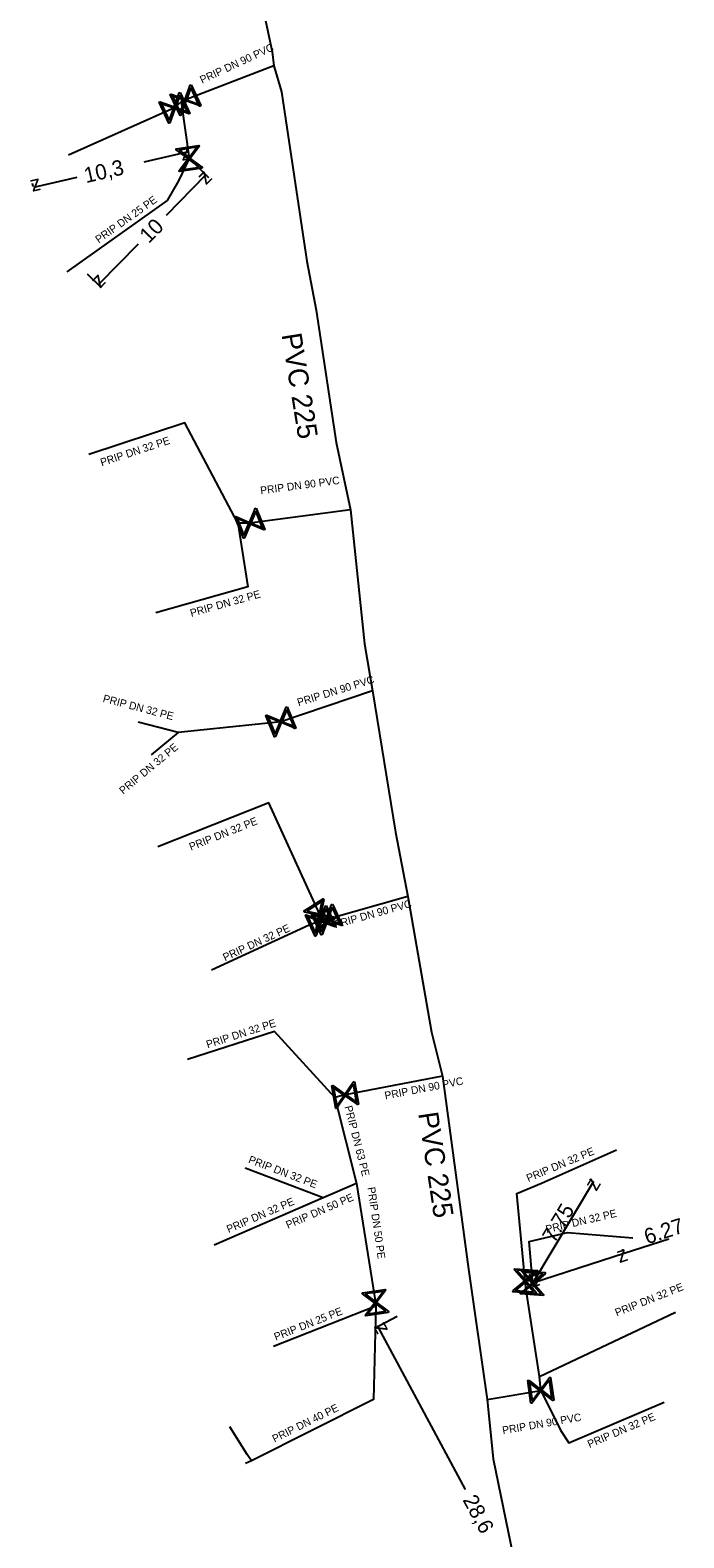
# Model space of a CAD drawing. Extents: x -643544 to -637295, y -1119190 to -1111715.
# Drawn here: x -641540.2 to -641497.6, y -1113025 to -1112926.8 of the extents above; entities that cross this region are included whole.
import ezdxf

# ---------------------------------------------------------------- set-up
doc = ezdxf.new("R2010")
doc.units = 0
for name, color, linetype in [('VP Kótování', 7, 'Continuous'), ('VP Popis přípojky', 7, 'Continuous'), ('VP Přípojka', 7, 'Continuous'), ('VP Řad', 7, 'Continuous'), ('VP Řad - popis', 7, 'Continuous'), ('VP Šoupě', 7, 'Continuous')]:
    doc.layers.add(name, color=color, linetype=linetype)

msp = doc.modelspace()

# ---------------------------------------------------------------- linework, layer by layer
at = {"layer": 'VP Kótování'}
for points in [[(-641529.946, -1112934.638), (-641529.989, -1112934.451)], [(-641532.755, -1112935.346), (-641529.933, -1112934.695)], [(-641529.476, -1112935.475), (-641528.566, -1112936.363)], [(-641537.147, -1112936.359), (-641539.969, -1112937.009)], [(-641531.315, -1112938.819), (-641528.745, -1112936.188)], [(-641539.982, -1112936.953), (-641540.025, -1112936.766)], [(-641533.162, -1112940.711), (-641535.732, -1112943.343)], [(-641536.462, -1112942.629), (-641535.553, -1112943.517)], [(-641503.513, -1113001.746), (-641507.495, -1113008.394)], [(-641503.747, -1113001.606), (-641503.771, -1113001.592)], [(-641501.603, -1113006.185), (-641501.613, -1113006.152)], [(-641498.62, -1113005.495), (-641501.521, -1113006.438)], [(-641501.521, -1113006.438), (-641507.483, -1113008.376)], [(-641507.729, -1113008.254), (-641507.753, -1113008.24)], [(-641507.565, -1113008.123), (-641507.575, -1113008.09)], [(-641516.291, -1113010.537), (-641517.765, -1113011.328)], [(-641511.856, -1113021.803), (-641517.545, -1113011.21)]]:
    msp.add_lwpolyline(points, dxfattribs=at)
at = {"layer": 'VP Přípojka'}
for points in [[(-641524.314, -1112929.088), (-641530.079, -1112931.31)], [(-641530.357, -1112931.439), (-641529.833, -1112935.125), (-641530.528, -1112936.583), (-641531.276, -1112937.868), (-641537.796, -1112942.514)], [(-641530.079, -1112931.31), (-641530.357, -1112931.439), (-641530.789, -1112931.827), (-641537.686, -1112934.914)], [(-641525.885, -1112958.879), (-641526.673, -1112958.884), (-641530.127, -1112952.35), (-641536.362, -1112954.411)], [(-641519.346, -1112958.012), (-641525.885, -1112958.879)], [(-641526.673, -1112958.884), (-641526.014, -1112963.023), (-641532.005, -1112964.71)], [(-641517.899, -1112969.788), (-641523.865, -1112971.804)], [(-641530.557, -1112972.505), (-641533.152, -1112971.823)], [(-641523.865, -1112971.804), (-641530.557, -1112972.505)], [(-641530.557, -1112972.505), (-641532.305, -1112973.96)], [(-641521.154, -1112984.747), (-641521.325, -1112984.367), (-641524.645, -1112977.088), (-641531.87, -1112979.96)], [(-641515.613, -1112983.185), (-641520.869, -1112984.689), (-641521.154, -1112984.747)], [(-641521.154, -1112984.747), (-641521.276, -1112984.773), (-641522.019, -1112985.049), (-641528.371, -1112987.994)], [(-641519.847, -1112996.137), (-641520.36, -1112996.266), (-641524.282, -1112991.976), (-641529.938, -1112993.799)], [(-641513.356, -1112994.887), (-641519.686, -1112996.111), (-641519.847, -1112996.137)], [(-641520.36, -1112996.266), (-641518.937, -1113001.874)], [(-641507.91, -1113008.8), (-641507.96, -1113008.228), (-641508.518, -1113002.536), (-641506.896, -1113001.854), (-641502.029, -1112999.679)], [(-641521.107, -1113002.817), (-641526.194, -1113000.869)], [(-641518.937, -1113001.874), (-641521.107, -1113002.817)], [(-641518.937, -1113001.874), (-641517.706, -1113009.634)], [(-641521.107, -1113002.817), (-641528.2, -1113005.899)], [(-641507.472, -1113008.408), (-641507.707, -1113005.653), (-641505.209, -1113005.069), (-641500.967, -1113005.414)], [(-641507.045, -1113014.454), (-641507.91, -1113008.8), (-641507.472, -1113008.408)], [(-641517.697, -1113009.854), (-641517.834, -1113015.943), (-641525.775, -1113019.938), (-641526.162, -1113020.108)], [(-641517.706, -1113009.634), (-641517.697, -1113009.854), (-641524.354, -1113012.493)], [(-641507.08, -1113015.409), (-641506.952, -1113015.347), (-641507.045, -1113014.454), (-641498.191, -1113010.257)], [(-641510.439, -1113015.947), (-641506.952, -1113015.347)], [(-641506.952, -1113015.347), (-641505.679, -1113017.939), (-641505.125, -1113018.771), (-641498.928, -1113016.107)], [(-641525.775, -1113019.938), (-641526.051, -1113019.524), (-641527.189, -1113017.729)]]:
    msp.add_lwpolyline(points, dxfattribs=at)
at = {"layer": 'VP Řad'}
for points in [[(-641525.008, -1112925.524), (-641524.438, -1112928.182), (-641524.314, -1112929.088), (-641523.826, -1112930.791), (-641522.184, -1112941.821), (-641521.57, -1112944.994), (-641520.279, -1112953.611), (-641519.346, -1112958.012), (-641518.415, -1112966.739), (-641517.899, -1112969.788), (-641516.405, -1112978.987), (-641515.613, -1112983.185), (-641514.058, -1112992.012), (-641513.356, -1112994.887), (-641511.646, -1113007.448), (-641510.439, -1113015.947), (-641510.048, -1113019.812)], [(-641510.048, -1113019.812), (-641508.276, -1113028.47), (-641507.049, -1113036.279), (-641506.115, -1113042.229), (-641505.413, -1113046.699), (-641504.682, -1113051.305), (-641503.777, -1113057.454), (-641502.983, -1113062.763), (-641502.164, -1113069.176), (-641501.497, -1113076.909), (-641501.009, -1113082.902)]]:
    msp.add_lwpolyline(points, dxfattribs=at)
at = {"layer": 'VP Šoupě'}
for points in [[(-641529.713, -1112930.326), (-641529.074, -1112931.683), (-641529.133, -1112931.711), (-641529.253, -1112931.664), (-641530.044, -1112931.381), (-641530.371, -1112932.295), (-641530.43, -1112932.323), (-641531.07, -1112930.966), (-641531.01, -1112930.938), (-641530.097, -1112931.268), (-641529.814, -1112930.477), (-641529.773, -1112930.355), (-641529.713, -1112930.326)], [(-641529.731, -1112930.509), (-641530.014, -1112931.298), (-641529.226, -1112931.58), (-641529.731, -1112930.509)], [(-641530.425, -1112930.83), (-641529.792, -1112932.19), (-641529.852, -1112932.218), (-641529.971, -1112932.17), (-641530.761, -1112931.883), (-641531.093, -1112932.795), (-641531.153, -1112932.823), (-641531.785, -1112931.463), (-641531.725, -1112931.435), (-641530.813, -1112931.77), (-641530.526, -1112930.981), (-641530.484, -1112930.858), (-641530.425, -1112930.83)], [(-641531.132, -1112932.645), (-641530.843, -1112931.853), (-641531.634, -1112931.565), (-641531.132, -1112932.645)], [(-641530.411, -1112932.145), (-641530.126, -1112931.351), (-641530.918, -1112931.068), (-641530.411, -1112932.145)], [(-641530.443, -1112931.013), (-641530.73, -1112931.8), (-641529.944, -1112932.087), (-641530.443, -1112931.013)], [(-641528.985, -1112935.763), (-641530.471, -1112935.973), (-641530.48, -1112935.908), (-641530.399, -1112935.808), (-641529.896, -1112935.136), (-641530.672, -1112934.554), (-641530.681, -1112934.488), (-641529.196, -1112934.277), (-641529.187, -1112934.343), (-641529.772, -1112935.118), (-641529.1, -1112935.622), (-641528.995, -1112935.697), (-641528.985, -1112935.763)], [(-641530.517, -1112934.56), (-641529.843, -1112935.065), (-641529.338, -1112934.392), (-641530.517, -1112934.56)], [(-641529.155, -1112935.692), (-641529.825, -1112935.189), (-641530.327, -1112935.858), (-641529.155, -1112935.692)], [(-641525.471, -1112957.902), (-641524.909, -1112959.293), (-641524.97, -1112959.318), (-641525.087, -1112959.264), (-641525.861, -1112958.936), (-641526.239, -1112959.83), (-641526.3, -1112959.855), (-641526.862, -1112958.464), (-641526.801, -1112958.439), (-641525.907, -1112958.821), (-641525.58, -1112958.047), (-641525.532, -1112957.927), (-641525.471, -1112957.902)], [(-641525.499, -1112958.083), (-641525.826, -1112958.855), (-641525.055, -1112959.182), (-641525.499, -1112958.083)], [(-641526.27, -1112959.678), (-641525.942, -1112958.902), (-641526.716, -1112958.574), (-641526.27, -1112959.678)], [(-641523.454, -1112970.826), (-641522.887, -1112972.215), (-641522.948, -1112972.24), (-641523.064, -1112972.186), (-641523.839, -1112971.862), (-641524.214, -1112972.757), (-641524.275, -1112972.782), (-641524.842, -1112971.393), (-641524.781, -1112971.369), (-641523.886, -1112971.747), (-641523.562, -1112970.972), (-641523.515, -1112970.851), (-641523.454, -1112970.826)], [(-641523.481, -1112971.008), (-641523.805, -1112971.781), (-641523.033, -1112972.104), (-641523.481, -1112971.008)], [(-641524.246, -1112972.606), (-641523.921, -1112971.828), (-641524.696, -1112971.503), (-641524.246, -1112972.606)], [(-641520.287, -1112984.585), (-641521.543, -1112985.405), (-641521.579, -1112985.35), (-641521.549, -1112985.225), (-641521.377, -1112984.403), (-641522.327, -1112984.204), (-641522.363, -1112984.149), (-641521.108, -1112983.329), (-641521.072, -1112983.384), (-641521.273, -1112984.334), (-641520.451, -1112984.506), (-641520.323, -1112984.529), (-641520.287, -1112984.585)], [(-641520.911, -1112983.777), (-641520.28, -1112985.138), (-641520.34, -1112985.165), (-641520.459, -1112985.117), (-641521.248, -1112984.829), (-641521.581, -1112985.741), (-641521.641, -1112985.769), (-641522.272, -1112984.408), (-641522.212, -1112984.38), (-641521.301, -1112984.716), (-641521.013, -1112983.927), (-641520.971, -1112983.805), (-641520.911, -1112983.777)], [(-641522.185, -1112984.144), (-641521.359, -1112984.316), (-641521.188, -1112983.493), (-641522.185, -1112984.144)], [(-641520.504, -1112983.694), (-641519.873, -1112985.054), (-641519.933, -1112985.082), (-641520.052, -1112985.034), (-641520.841, -1112984.746), (-641521.174, -1112985.658), (-641521.234, -1112985.685), (-641521.865, -1112984.324), (-641521.805, -1112984.297), (-641520.893, -1112984.633), (-641520.605, -1112983.844), (-641520.564, -1112983.721), (-641520.504, -1112983.694)], [(-641521.62, -1112985.591), (-641521.331, -1112984.799), (-641522.121, -1112984.511), (-641521.62, -1112985.591)], [(-641521.213, -1112985.508), (-641520.924, -1112984.716), (-641521.714, -1112984.427), (-641521.213, -1112985.508)], [(-641520.47, -1112984.592), (-641521.291, -1112984.421), (-641521.462, -1112985.24), (-641520.47, -1112984.592)], [(-641520.93, -1112983.959), (-641521.218, -1112984.747), (-641520.432, -1112985.034), (-641520.93, -1112983.959)], [(-641520.523, -1112983.876), (-641520.811, -1112984.663), (-641520.024, -1112984.95), (-641520.523, -1112983.876)], [(-641519.082, -1112995.239), (-641518.814, -1112996.715), (-641518.879, -1112996.727), (-641518.982, -1112996.65), (-641519.673, -1112996.173), (-641520.225, -1112996.971), (-641520.29, -1112996.983), (-641520.558, -1112995.507), (-641520.493, -1112995.495), (-641519.696, -1112996.05), (-641519.218, -1112995.359), (-641519.147, -1112995.251), (-641519.082, -1112995.239)], [(-641519.146, -1112995.411), (-641519.623, -1112996.1), (-641518.935, -1112996.576), (-641519.146, -1112995.411)], [(-641520.225, -1112996.816), (-641519.746, -1112996.123), (-641520.438, -1112995.645), (-641520.225, -1112996.816)], [(-641507.268, -1113009.032), (-641508.763, -1113008.92), (-641508.758, -1113008.854), (-641508.658, -1113008.774), (-641508.023, -1113008.225), (-641508.657, -1113007.49), (-641508.652, -1113007.424), (-641507.156, -1113007.536), (-641507.161, -1113007.602), (-641507.898, -1113008.234), (-641507.349, -1113008.87), (-641507.263, -1113008.966), (-641507.268, -1113009.032)], [(-641507.418, -1113008.927), (-641507.965, -1113008.292), (-641508.599, -1113008.838), (-641507.418, -1113008.927)], [(-641508.507, -1113007.529), (-641507.956, -1113008.167), (-641507.319, -1113007.618), (-641508.507, -1113007.529)], [(-641506.784, -1113009.178), (-641508.28, -1113009.066), (-641508.275, -1113009.001), (-641508.175, -1113008.92), (-641507.539, -1113008.371), (-641508.174, -1113007.636), (-641508.169, -1113007.57), (-641506.673, -1113007.682), (-641506.678, -1113007.748), (-641507.415, -1113008.38), (-641506.866, -1113009.016), (-641506.779, -1113009.112), (-641506.784, -1113009.178)], [(-641508.024, -1113007.675), (-641507.473, -1113008.313), (-641506.836, -1113007.764), (-641508.024, -1113007.675)], [(-641516.856, -1113010.27), (-641518.341, -1113010.483), (-641518.351, -1113010.418), (-641518.27, -1113010.318), (-641517.768, -1113009.644), (-641518.545, -1113009.064), (-641518.555, -1113008.999), (-641517.07, -1113008.785), (-641517.061, -1113008.85), (-641517.645, -1113009.627), (-641516.971, -1113010.129), (-641516.866, -1113010.204), (-641516.856, -1113010.27)], [(-641518.391, -1113009.07), (-641517.715, -1113009.574), (-641517.212, -1113008.9), (-641518.391, -1113009.07)], [(-641506.934, -1113009.073), (-641507.482, -1113008.438), (-641508.115, -1113008.985), (-641506.934, -1113009.073)], [(-641517.026, -1113010.199), (-641517.697, -1113009.697), (-641518.198, -1113010.368), (-641517.026, -1113010.199)], [(-641507.595, -1113016.191), (-641507.796, -1113014.705), (-641507.731, -1113014.696), (-641507.631, -1113014.777), (-641506.962, -1113015.285), (-641506.375, -1113014.513), (-641506.31, -1113014.504), (-641506.109, -1113015.99), (-641506.174, -1113015.999), (-641506.946, -1113015.409), (-641507.454, -1113016.077), (-641507.53, -1113016.182), (-641507.595, -1113016.191)], [(-641507.523, -1113016.023), (-641507.016, -1113015.355), (-641507.682, -1113014.849), (-641507.523, -1113016.023)], [(-641506.382, -1113014.667), (-641506.892, -1113015.339), (-641506.223, -1113015.847), (-641506.382, -1113014.667)]]:
    msp.add_lwpolyline(points, dxfattribs=at)

# ---------------------------------------------------------------- texts
at = {"layer": 'VP Kótování'}
for s, rotation, p in [('z', 12.98612, (-641530.308, -1112935.294)), ('10,3', 12.98612, (-641536.547, -1112936.733)), ('z', 192.98612, (-641539.594, -1112936.41)), ('z', 45.68063, (-641528.737, -1112936.895)), ('10', 45.68063, (-641532.455, -1112940.703)), ('z', 225.68063, (-641535.74, -1112942.636)), ('z', 59.07676, (-641503.341, -1113002.432)), ('7.75', 59.07676, (-641506.064, -1113005.81)), ('6.27', 18.00606, (-641500.032, -1113005.849)), ('z', 18.00606, (-641501.841, -1113007.068)), ('z', 239.0768, (-641507.667, -1113007.708)), ('z', 198.00604, (-641507.162, -1113007.745)), ('z', 118.23648, (-641516.868, -1113011.414)), ('28,6', 298.23648, (-641512.06, -1113022.48))]:
    msp.add_text(s, height=1, rotation=rotation, dxfattribs=at).set_placement(p)
at = {"layer": 'VP Popis přípojky'}
for s, rotation, p in [('PRIP DN 90 PVC', 24.92982, (-641528.994, -1112930.261)), ('PRIP DN 25 PE', 35.47219, (-641535.721, -1112940.666)), ('PRIP DN 32 PE', 18.29136, (-641535.522, -1112955.174)), ('PRIP DN 90 PVC', 7.55274, (-641525.173, -1112956.999)), ('PRIP DN 32 PE', 15.72244, (-641529.693, -1112964.983)), ('PRIP DN 90 PVC', 17.20226, (-641522.716, -1112970.801)), ('PRIP DN 32 PE', 345.28051, (-641535.487, -1112970.506)), ('PRIP DN 32 PE', 39.77533, (-641534.128, -1112976.561)), ('PRIP DN 32 PE', 21.67623, (-641529.718, -1112980.205)), ('PRIP DN 90 PVC', 15.57254, (-641520.328, -1112985.262)), ('PRIP DN 32 PE', 24.87402, (-641527.499, -1112987.407)), ('PRIP DN 32 PE', 17.86477, (-641528.631, -1112993.078)), ('PRIP DN 90 PVC', 10.9425, (-641517.065, -1112996.408)), ('PRIP DN 63 PE', 284.238, (-641519.726, -1112996.874)), ('PRIP DN 32 PE', 339.04629, (-641526.024, -1113000.51)), ('PRIP DN 32 PE', 22.79866, (-641507.762, -1113001.786)), ('PRIP DN 50 PE', 278.18992, (-641518.23, -1113002.139)), ('PRIP DN 32 PE', 23.48611, (-641527.267, -1113005.109)), ('PRIP DN 50 PE', 23.48794, (-641523.407, -1113004.834)), ('PRIP DN 32 PE', 13.16764, (-641506.569, -1113005.111)), ('PRIP DN 32 PE', 21.65441, (-641502.004, -1113010.538)), ('PRIP DN 25 PE', 21.62463, (-641524.194, -1113012.118)), ('PRIP DN 40 PE', 26.57699, (-641524.276, -1113018.76)), ('PRIP DN 90 PVC', 9.75619, (-641509.411, -1113018.204)), ('PRIP DN 32 PE', 23.26216, (-641503.782, -1113019.107))]:
    msp.add_text(s, height=0.5, rotation=rotation, dxfattribs=at).set_placement(p)
at = {"layer": 'VP Řad - popis'}
for rotation, p in [(279.12778, (-641523.827, -1112946.592)), (278.56899, (-641514.932, -1112997.306))]:
    msp.add_text('PVC 225', height=1.3, rotation=rotation, dxfattribs=at).set_placement(p)

doc.saveas('drawing.dxf')
